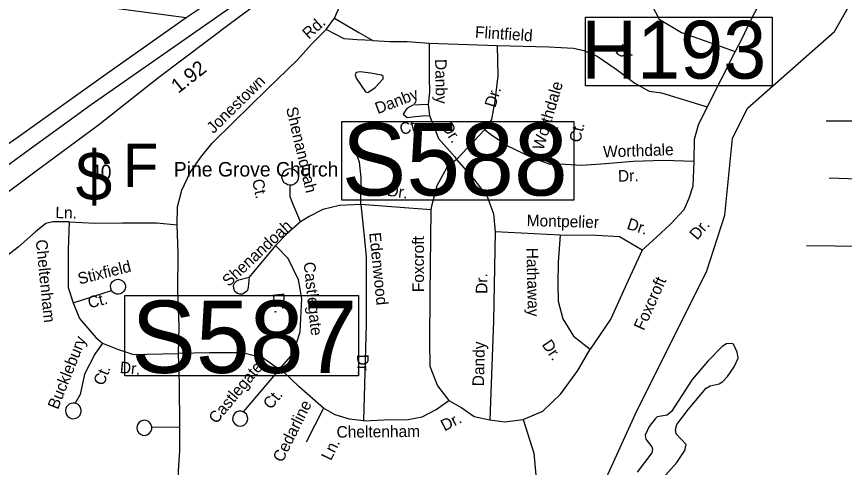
# Model space of a CAD drawing. Extents: x 1551653 to 1702041, y 811336 to 920032.
# Drawn here: x 1601782 to 1606474, y 841407 to 843963 of the extents above; entities that cross this region are included whole.
import ezdxf

# ---------------------------------------------------------------- set-up
doc = ezdxf.new("R2010")
doc.units = 0
for name, color, linetype in [('Old_Level_10', 7, 'Continuous'), ('Old_Level_17', 7, 'Continuous'), ('Old_Level_22', 7, 'Continuous'), ('Old_Level_27', 7, 'Continuous'), ('Old_Level_31', 7, 'Continuous'), ('Old_Level_35', 7, 'Continuous'), ('Old_Level_5', 7, 'Continuous'), ('Old_Level_59', 7, 'Continuous'), ('Old_Level_62', 7, 'Continuous')]:
    doc.layers.add(name, color=color, linetype=linetype)

msp = doc.modelspace()

# ---------------------------------------------------------------- linework, layer by layer
at = {"layer": 'Old_Level_27'}
for points in [[(1599818.792, 841557.187), (1600350.642, 841958.677), (1600867.282, 842325.854), (1601449.576, 842758.055), (1601878.448, 843077.784), (1602246.591, 843349.227), (1602589.305, 843620.252), (1603002.773, 843931.569), (1603315.85, 844163.32), (1603639.124, 844396.237), (1604098.018, 844743.863), (1604791.26, 845249.526), (1605821.087, 846004.619), (1606087.049, 846203.979), (1606465.786, 846478.61), (1606516.8, 846516.752)], [(1603749.199, 844559.05), (1603350.936, 844269.724), (1602985.407, 844007.693), (1602205.248, 843461.795), (1601812.441, 843177.929), (1600912.848, 842516.121), (1600254.489, 842037.883), (1599906.488, 841775.814), (1599790.188, 841685.644), (1598872.668, 840996.696), (1598523.52, 840738.735), (1598301.991, 840577.574)]]:
    msp.add_lwpolyline(points, dxfattribs=at)
at = {"layer": 'Old_Level_31'}
msp.add_line((1602589.305, 843620.252), (1602589.305, 843620.252), dxfattribs=at)
for points in [[(1605006.037, 843960.056), (1606065.588, 843960.056), (1606065.588, 843570.636), (1605006.037, 843570.636), (1605006.037, 843960.056)], [(1603624.842, 843367.525), (1604940.399, 843367.525), (1604940.399, 842922.814), (1603624.842, 842922.814), (1603624.842, 843367.525)], [(1602396.26, 842381.538), (1603720.44, 842381.538), (1603720.44, 841926.834), (1602396.26, 841926.834), (1602396.26, 842381.538)]]:
    msp.add_lwpolyline(points, dxfattribs=at)
at = {"layer": 'Old_Level_35'}
for p, q in [((1602744.309, 843955.252), (1602302.312, 844014.462)), ((1603536.839, 843889.942), (1603584.773, 843954.271)), ((1604120.307, 843812.635), (1604506.485, 843798.581)), ((1605855.312, 843764.644), (1605696.159, 843450.777)), ((1604115.626, 843463.633), (1604122.648, 843402.733)), ((1604433.476, 843320.847), (1604274.778, 843152.107)), ((1604805.611, 843124.094), (1604850.079, 843334.902)), ((1604129.603, 842867.508), (1603732.804, 842897.207)), ((1604863.975, 842724.615), (1604494.716, 842743.367)), ((1603250.668, 842665.32), (1603100.32, 842486.245)), ((1607068.612, 842654.265), (1606259.294, 842663.434)), ((1602102.383, 842339.763), (1602320.691, 842410.382)), ((1603271.406, 841962.647), (1603067.34, 841722.943)), ((1603521.836, 841742.471), (1603423.537, 841550.402)), ((1602548.252, 841638.133), (1602707.889, 841635.54))]:
    msp.add_line(p, q, dxfattribs=at)
for points in [[(1603848.847, 845419.474), (1603579.097, 845384.821), (1603384.201, 845356.957), (1603297.194, 845325.61), (1603217.148, 845259.433), (1603154.503, 845154.942), (1603144.061, 844987.758), (1603164.943, 844496.653), (1603168.423, 844371.265), (1603154.503, 844301.604), (1603116.219, 844238.91), (1602987.448, 844120.487), (1602744.309, 843955.252)], [(1603584.773, 843954.271), (1603634.184, 844067.878), (1603666.587, 844162.265), (1603686.252, 844270.186)], [(1605328.669, 844187.521), (1605342.749, 844104.278), (1605424.665, 843947.344), (1605551.05, 843872.39), (1605684.457, 843825.545), (1605855.312, 843764.644)], [(1606016.766, 844133.648), (1605995.739, 844043.378), (1605934.887, 843926.263), (1605892.759, 843837.256), (1605855.312, 843764.644)], [(1602744.309, 843955.252), (1602274.47, 843624.365), (1601790.709, 843279.547), (1601634.096, 843171.574)], [(1603584.773, 843954.271), (1603721.475, 843872.378), (1603800.805, 843827.342)], [(1602692.475, 842781.529), (1602694.918, 842884.214), (1602719.348, 842979.566), (1602766.504, 843079.95), (1602827.465, 843165.163), (1602890.357, 843246.06), (1603009.536, 843361.785), (1603201.881, 843551.194), (1603374.319, 843718.33), (1603453.364, 843807.179), (1603536.839, 843889.942)], [(1603800.805, 843827.342), (1603712.823, 843830.527), (1603639.123, 843837.427), (1603536.839, 843889.942)], [(1603800.805, 843827.342), (1603898.551, 843822.158), (1603996.262, 843822.005), (1604120.307, 843812.635)], [(1604120.307, 843812.635), (1604120.307, 843618.224), (1604122.648, 843533.902), (1604115.626, 843463.633)], [(1604506.485, 843798.581), (1604510.711, 843627.689), (1604491.988, 843484.809), (1604473.264, 843379.405), (1604433.476, 843320.847)], [(1604506.485, 843798.581), (1604799.043, 843791.554), (1604939.471, 843784.528), (1604997.983, 843770.473), (1605072.878, 843737.681), (1605180.539, 843665.07), (1605285.861, 843585.432), (1605367.776, 843540.928), (1605437.99, 843531.559), (1605696.159, 843450.777)], [(1604115.626, 843463.633), (1604029.029, 843461.29), (1603993.922, 843442.552), (1603972.857, 843409.76), (1603996.262, 843391.021), (1604040.731, 843395.705), (1604082.859, 843400.39), (1604122.648, 843402.733)], [(1605696.159, 843450.777), (1605645.839, 843346.613), (1605622.434, 843266.975), (1605620.093, 843140.49)], [(1604122.648, 843402.733), (1604174.138, 843271.564), (1604265.416, 843168.503), (1604274.778, 843152.107)], [(1607060.471, 843363.548), (1606637.557, 843369.118), (1606370.452, 843369.118)], [(1604805.611, 843124.094), (1604700.289, 843163.914), (1604562.201, 843229.498), (1604473.264, 843290.398), (1604433.476, 843320.847)], [(1603732.804, 842897.207), (1603735.144, 843049.456), (1603725.783, 843138.463), (1603697.697, 843215.76)], [(1604274.778, 843152.107), (1604220.882, 843106.424), (1604164.71, 843003.362), (1604134.284, 842888.589), (1604129.603, 842867.508)], [(1604274.778, 843152.107), (1604373.012, 843040.839), (1604450.247, 842942.462), (1604485.355, 842844.086), (1604494.716, 842743.367)], [(1605620.093, 843140.49), (1605451.58, 843147.518), (1605276.044, 843140.49), (1605119.233, 843128.779), (1604985.827, 843119.41), (1604859.441, 843126.437), (1604805.611, 843124.094)], [(1605620.093, 843140.49), (1605615.265, 843001.006), (1605591.861, 842930.738), (1605563.775, 842867.495), (1605491.22, 842787.857), (1605409.304, 842712.904), (1605327.388, 842637.95)], [(1603309.474, 843013.951), (1603299.818, 843021.349), (1603291.855, 843033.318), (1603286.901, 843045.624), (1603286.35, 843057.845), (1603291.084, 843074.158), (1603300.563, 843087.773), (1603314.959, 843097.084), (1603329.647, 843100.991), (1603344.624, 843099.486), (1603357.928, 843094.413), (1603369.529, 843084.171), (1603376.468, 843071.224), (1603380.786, 843057.13), (1603378.453, 843040.765), (1603370.52, 843024.519), (1603359.519, 843014.935), (1603343.568, 843007.855), (1603328.958, 843007.75), (1603318.388, 843009.568), (1603309.474, 843013.951)], [(1607054.906, 843034.946), (1606715.462, 843034.946), (1606387.146, 843046.084)], [(1603391.096, 842798.831), (1603346.627, 842906.577), (1603332.585, 842941.711), (1603332.585, 843009.637)], [(1603732.804, 842897.207), (1603613.44, 842892.522), (1603517.481, 842869.1), (1603440.246, 842829.28), (1603391.096, 842798.831)], [(1603732.804, 842897.207), (1603753.557, 842699.308), (1603762.919, 842600.932), (1603762.919, 842219.137), (1603748.862, 841672.202)], [(1604129.603, 842867.508), (1604124.966, 842390.252), (1604122.625, 842120.888), (1604124.966, 841980.35), (1604167.094, 841870.262), (1604232.484, 841786.837)], [(1602080.396, 842799.404), (1601987.563, 842799.404), (1601948.475, 842789.624), (1601889.843, 842743.171), (1601792.123, 842655.155), (1601709.062, 842591.587), (1601621.114, 842537.8)], [(1602080.396, 842799.404), (1602075.51, 842640.485), (1602075.51, 842427.778), (1602102.383, 842339.763)], [(1602080.396, 842799.404), (1602227.177, 842792.268), (1602383.102, 842794.309), (1602576.795, 842793.781), (1602692.475, 842781.529)], [(1602700.86, 842053.823), (1602703.954, 842206.476), (1602696.723, 842412.335), (1602697.34, 842620.241), (1602692.475, 842781.529)], [(1603391.096, 842798.831), (1603311.52, 842728.562), (1603250.668, 842665.32)], [(1604494.716, 842743.367), (1604485.367, 842238.316), (1604464.303, 841676.164)], [(1604863.975, 842724.615), (1604852.272, 842570.024), (1604849.932, 842445.882), (1604852.272, 842349.847), (1604878.018, 842249.129), (1604938.87, 842150.752), (1605032.488, 842078.141)], [(1605327.388, 842637.95), (1605198.662, 842715.246), (1605069.936, 842722.273), (1604863.975, 842724.615)], [(1603271.406, 841962.647), (1603349.07, 842053.372), (1603388.857, 842175.172), (1603398.219, 842364.898), (1603379.496, 842470.301), (1603320.984, 842592.101), (1603250.668, 842665.32)], [(1605327.388, 842637.95), (1605247.811, 842466.962), (1605149.512, 842249.129), (1605032.488, 842078.141)], [(1602339.956, 842393.381), (1602328.28, 842399.821), (1602320.691, 842410.382), (1602315.744, 842423.088), (1602314.776, 842434.512), (1602318.673, 842449.043), (1602326.104, 842460.3), (1602336.882, 842468.685), (1602349.575, 842473.029), (1602360.596, 842473.807), (1602371.544, 842470.982), (1602381.846, 842465.772), (1602390.474, 842457.193), (1602395.094, 842448.092), (1602398.699, 842438.413), (1602398.883, 842427.803), (1602395.182, 842413.072), (1602388.398, 842404.004), (1602380.248, 842396.966), (1602371.347, 842392.144), (1602361.091, 842389.749), (1602350.891, 842389.955), (1602339.956, 842393.381)], [(1603100.32, 842486.245), (1603094.145, 842428.539), (1603090.188, 842411.009), (1603078.518, 842398.04), (1603063.345, 842389.943), (1603046.914, 842388.873), (1603033.991, 842392.938), (1603020.221, 842404.625), (1603012.958, 842421.38), (1603012.111, 842438.808), (1603018.597, 842452.886), (1603029.834, 842464.264), (1603042.764, 842470.205), (1603100.32, 842486.245)], [(1602102.383, 842339.763), (1602139.028, 842251.746), (1602231.862, 842144.17), (1602268.506, 842112.386)], [(1602268.506, 842112.386), (1602226.694, 842050.091), (1602168.062, 841935.181), (1602143.632, 841820.271), (1602114.316, 841771.372)], [(1602268.506, 842112.386), (1602353.729, 842076.985), (1602444.119, 842047.646), (1602522.295, 842050.091), (1602700.86, 842053.823)], [(1603271.406, 841962.647), (1603180.657, 842025.716), (1603063.632, 842056.166), (1602876.395, 842056.166), (1602700.86, 842053.823)], [(1602707.889, 841635.54), (1602705.745, 841880.456), (1602700.86, 842053.823)], [(1604653.468, 841678.835), (1604765.811, 841725.681), (1604866.45, 841824.057), (1604962.41, 841957.569), (1605032.488, 842078.141)], [(1603521.836, 841742.471), (1603383.748, 841864.271), (1603294.811, 841948.593), (1603271.406, 841962.647)], [(1602124.231, 841766.969), (1602114.316, 841771.372), (1602102.118, 841771.822), (1602090.08, 841770.263), (1602079.769, 841765.07), (1602072.833, 841758.607), (1602066.071, 841750.739), (1602061.271, 841741.031), (1602059.841, 841729.653), (1602061.206, 841718.019), (1602065.934, 841704.515), (1602072.764, 841695.972), (1602083.407, 841687.954), (1602091.944, 841684.578), (1602099.916, 841683.016), (1602111.337, 841683.784), (1602120.796, 841686.392), (1602130.914, 841691.992), (1602140.326, 841702.206), (1602144.693, 841710.322), (1602147.689, 841719.866), (1602149.096, 841730.044), (1602147.082, 841739.289), (1602142.702, 841750.185), (1602137.462, 841758.295), (1602131.17, 841763.826), (1602124.231, 841766.969)], [(1603748.862, 841672.202), (1603865.885, 841676.887), (1604001.632, 841679.229), (1604081.208, 841693.283), (1604160.784, 841735.444), (1604232.484, 841786.837)], [(1604232.484, 841786.837), (1604305.039, 841744.676), (1604375.253, 841695.487), (1604464.303, 841676.164)], [(1603076.228, 841717.162), (1603067.34, 841722.943), (1603054.797, 841726.001), (1603042.599, 841726.447), (1603030.503, 841722.09), (1603019.531, 841713.908), (1603010.05, 841700.292), (1603007.009, 841678.544), (1603011.897, 841663.035), (1603021.274, 841651.838), (1603036.697, 841642.72), (1603050.87, 841641.034), (1603062.914, 841642.789), (1603074.446, 841648.957), (1603084.023, 841657.569), (1603091.326, 841672.228), (1603093.167, 841684), (1603090.056, 841698.471), (1603084.666, 841708.986), (1603076.228, 841717.162)], [(1603748.862, 841672.202), (1603669.286, 841681.571), (1603587.369, 841704.994), (1603521.836, 841742.471)], [(1604653.468, 841678.835), (1604714.44, 841488.094), (1604728.483, 841321.791), (1604712.099, 841199.991), (1604618.481, 841043.058), (1604541.245, 840947.023), (1604393.946, 840812.154), (1604337.775, 840746.569), (1604279.263, 840683.327), (1604258.199, 840655.22)], [(1604464.303, 841676.164), (1604550.487, 841664.781), (1604653.468, 841678.835)], [(1602534.938, 841662.418), (1602526.271, 841669.196), (1602516.533, 841672.595), (1602508.561, 841674.16), (1602497.734, 841673.179), (1602486.444, 841669.003), (1602475.057, 841660.03), (1602468.452, 841650.158), (1602465.07, 841641.221), (1602463.675, 841631.644), (1602466.399, 841617.983), (1602472.737, 841604.846), (1602483.948, 841595.214), (1602496.254, 841590.361), (1602510.637, 841589.069), (1602524.532, 841593.389), (1602534.479, 841600.391), (1602542.878, 841610.027), (1602548.554, 841623.521), (1602548.252, 841638.133), (1602544.135, 841652.225), (1602534.938, 841662.418)], [(1602687.933, 841238.813), (1602698.71, 841296.628), (1602700.561, 841388.605), (1602707.889, 841501.071), (1602707.889, 841635.54)]]:
    msp.add_lwpolyline(points, dxfattribs=at)
at = {"layer": 'Old_Level_59'}
for points in [[(1605693.027, 842516.682), (1605796.699, 842837.421), (1605839.14, 843271.749), (1605925.16, 843444.044), (1606418.622, 843878.573), (1606503.718, 844027.799), (1606458.709, 844402.942), (1606394.631, 844578.261), (1606395.656, 844663.563)], [(1602691.698, 836256.223), (1603153.68, 837143.022), (1603159.626, 837602.492), (1603121.692, 837895.409), (1603133.687, 838226.722), (1603245.646, 838510.052), (1603617.61, 838863.562), (1603752.637, 838962.654), (1603984.653, 839483.179), (1604382.66, 839977.303), (1604748.41, 840569.032), (1605029.243, 841139.041), (1605298.752, 841731.999), (1605693.027, 842516.682)]]:
    msp.add_lwpolyline(points, dxfattribs=at)
at = {"layer": 'Old_Level_62'}
for points in [[(1603790.059, 843641.993), (1603729.979, 843649.222), (1603707.32, 843646.71), (1603701.989, 843632.664), (1603707.32, 843613.696), (1603759.711, 843536.084), (1603773.45, 843532.445), (1603813.948, 843561.562), (1603860.494, 843609.185), (1603860.289, 843622.975), (1603850.754, 843630.665), (1603790.059, 843641.993)], [(1605429.03, 841328.391), (1605523.97, 841434.249), (1605570.619, 841502.634), (1605577.591, 841537.339), (1605520.586, 841598.342), (1605517.51, 841622.641), (1605524.38, 841650.118), (1605589.586, 841737.675), (1605689.959, 841857.272), (1605713.643, 841870.138), (1605765.008, 841881.365), (1605784.796, 841894.284), (1605811.965, 841921.863), (1605850.002, 841977.176), (1605871.533, 842027.465), (1605865.996, 842060.991), (1605846.106, 842105.18), (1605835.649, 842109.896), (1605806.121, 842108.256), (1605781.002, 842092.159), (1605699.494, 842009.728), (1605610.502, 841905.1), (1605494.34, 841724.654), (1605469.938, 841703.585), (1605412.729, 841693.743), (1605400.836, 841681.747)], [(1605400.836, 841681.747), (1605366.9, 841640.122), (1605344.652, 841589.832), (1605349.06, 841568.148), (1605382.689, 841524.421), (1605386.482, 841511.297), (1605383.611, 841490.331), (1605300.463, 841380.372)]]:
    msp.add_lwpolyline(points, dxfattribs=at)

# ---------------------------------------------------------------- texts
at = {"layer": 'Old_Level_10'}
for s, rotation, p in [('Rd.', 42.222183, (1603438.178, 843831.137)), ('Flintfield', 356.237858, (1604379.095, 843843.738)), ('Dr.', 322.503147, (1605171.358, 843760.321)), ('Danby', 270.940253, (1604154.326, 843722.181)), ('Jonestown', 44.559306, (1602898.103, 843296.124)), ('Worthdale', 73.651111, (1604767.421, 843200.943)), ('Danby', 20.969611, (1603829.008, 843409.39)), ('Dr.', 73.194164, (1604495.659, 843443.124)), ('Shenandoah', 283.244044, (1603309.172, 843442.893)), ('Ct.', 14.259161, (1603962.714, 843291.124)), ('Dr.', 303.161408, (1604188.854, 843337.377)), ('Ct.', 76.589114, (1604976.393, 843245.119)), ('Worthdale', 1.878275, (1605107.398, 843164.28)), ('Dr.', 1.878275, (1605191.804, 843026.274)), ('Ct.', 282.087289, (1603116.59, 843035.198)), ('Dr.', 351.370828, (1603880.079, 842947.688)), ('Ln.', 358.362125, (1602001.518, 842820.793)), ('Montpelier', 358.397203, (1604672.612, 842775.606)), ('Dr.', 342.253464, (1605236.828, 842760.513)), ('Shenandoah', 43.027603, (1602984.764, 842428.318)), ('Dr.', 49.302333, (1605639.374, 842691.99)), ('Edenwood', 275.860722, (1603780.516, 842736.254)), ('Foxcroft', 89.853067, (1604090.615, 842400.792)), ('Cheltenham', 275.825514, (1601890.457, 842696.2)), ('Hathaway', 271.228775, (1604672.069, 842651.904)), ('Stixfield', 14.065339, (1602138.534, 842443.792)), ('Castlegate', 275.881239, (1603408.779, 842568.854)), ('Dr.', 89.864386, (1604450.727, 842391.145)), ('Foxcroft', 66.000997, (1605337.104, 842179.275)), ('Ct.', 14.065339, (1602195.035, 842308.498)), ('Dr.', 275.881239, (1603233.652, 842393.261)), ('Bucklebury', 68.0896, (1602016.46, 841731.6)), ('Dandy', 88.674278, (1604431.096, 841866.547)), ('Dr.', 304.313253, (1604756.612, 842103.238)), ('Dr.', 354.651761, (1602365.394, 841942.915)), ('Castlegate', 50.469536, (1602914.958, 841650.256)), ('Dr.', 272.116058, (1603711.538, 842047.35)), ('Ct.', 68.0896, (1602275.338, 841866.189)), ('Ct.', 50.469536, (1603223.664, 841731.822)), ('Cedarline', 63.514981, (1603289.495, 841431.367)), ('Dr.', 27.456661, (1604207.781, 841610.689)), ('Cheltenham', 0.495739, (1603596.05, 841575.918)), ('Ln.', 63.514981, (1603563.392, 841441.317))]:
    msp.add_text(s, height=65.6167, rotation=rotation, dxfattribs=at).set_placement(p)
at = {"layer": 'Old_Level_17'}
msp.add_text('1.92', height=82.0208, rotation=38.280619, dxfattribs=at).set_placement((1602698.523, 843524.092))
at = {"layer": 'Old_Level_22'}
msp.add_text('F', height=246.062, rotation=0.000017, dxfattribs=at).set_placement((1602385.41, 842995.957))
msp.add_text('Pine Grove Church', height=82.02083, dxfattribs=at).set_placement((1602673.364, 843056.346))
at = {"layer": 'Old_Level_31'}
for s, height, p in [('H193', 328.0833, (1604982.334, 843611.37)), ('S588', 410.1042, (1603625.296, 842948.884)), ('S587', 410.1042, (1602432.713, 841942.838))]:
    msp.add_text(s, height=height, dxfattribs=at).set_placement(p)
at = {"layer": 'Old_Level_5'}
for s, height, p in [('$', 278.871, (1602117.045, 842919.452)), ('40', 82.0208, (1602198.15, 843040.843))]:
    msp.add_text(s, height=height, dxfattribs=at).set_placement(p)

doc.saveas('drawing.dxf')
